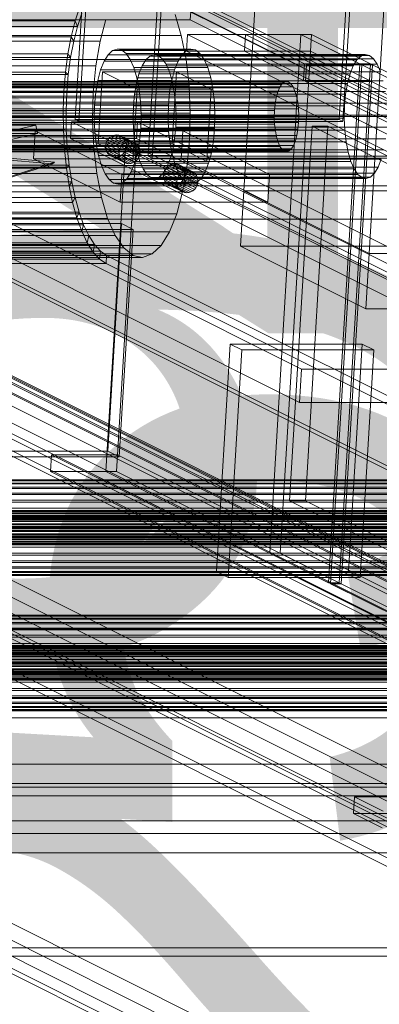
# Model space of a CAD drawing. Header units: millimetres. Extents: x -4395 to 65662, y -65530 to 6847.
# Tile 890 of 1034: x 26680 to 26808, y 226 to 575. Entities that reach past the tile are written whole.
import ezdxf

# ---------------------------------------------------------------- set-up
doc = ezdxf.new("R2010")
doc.units = ezdxf.units.MM
for name, color, linetype, lineweight in [('COTAS_P', 1, 'Continuous', 0), ('lateral_C06', 7, 'Continuous', 0), ('lateral_fines-r33-C07-receiver', 7, 'Continuous', 0)]:
    doc.layers.add(name, color=color, linetype=linetype, lineweight=lineweight)
doc.dimstyles.new('R19_100', dxfattribs={"dimtxt": 250, "dimasz": 150, "dimexe": 150, "dimexo": 80, "dimgap": 100, "dimtad": 1, "dimtih": 1, "dimtoh": 1, "dimdsep": 46, "dimcen": 0.09, "dimadec": 0, "dimazin": 0, "dimtfac": 1, "dimtdec": 4, "dimtofl": 0, "dimtmove": 0, "dimatfit": 3, "dimfxl": 1, "dimtolj": 1, "dimtzin": 0, "dimarcsym": 0})

# ---------------------------------------------------------------- blocks, each defined once
blk = doc.blocks.new('DIM_R33_9')
at = {"layer": 'COTAS_P'}
for p, q in [((26750.07, 1241), (27150.07, 1241)), ((27150.07, 1241), (27105.07, 1091)), ((27150.07, 0), (27150.07, 1241)), ((27150.07, 1241), (27195.07, 1091)), ((27150.07, 0), (27105.07, 150)), ((27150.07, 0), (27195.07, 150)), ((26750.07, 0), (27150.07, 0))]:
    blk.add_line(p, q, dxfattribs=at)
blk.add_text('1241 P', height=250, rotation=90, dxfattribs=at).set_placement((27050.07, 620.5))
blk = doc.blocks.new('DIM_R33_17')
at = {"layer": 'COTAS_P'}
for p, q in [((26550.07, 541), (26950.07, 541)), ((26950.07, 541), (26905.07, 391)), ((26950.07, 0), (26950.07, 541)), ((26950.07, 541), (26995.07, 391)), ((26950.07, 0), (26905.07, 150)), ((26950.07, 0), (26995.07, 150)), ((26550.07, 0), (26950.07, 0))]:
    blk.add_line(p, q, dxfattribs=at)
blk.add_text('541 P', height=250, rotation=90, dxfattribs=at).set_placement((26850.07, 270.5))
blk = doc.blocks.new('DIM_R33_18')
at = {"layer": 'COTAS_P'}
for p, q in [((26550.07, 291), (26950.07, 291)), ((26950.07, 291), (26905.07, 141)), ((26950.07, 0), (26950.07, 291)), ((26950.07, 291), (26995.07, 141)), ((26950.07, 0), (26905.07, 150)), ((26950.07, 0), (26995.07, 150)), ((26550.07, 0), (26950.07, 0))]:
    blk.add_line(p, q, dxfattribs=at)
blk.add_text('291 P', height=250, rotation=90, dxfattribs=at).set_placement((26850.07, 145.5))

msp = doc.modelspace()

# ---------------------------------------------------------------- linework, layer by layer
at = {"layer": 'lateral_C06'}
for p, q in [((26760.004, 514.682), (26766.541, 623.06)), ((26865.97, 387.968), (26407.034, 617.437)), ((26409.847, 617.437), (26868.784, 387.968)), ((26700.01, 539.962), (26704.289, 610.9)), ((26701.379, 539.277), (26705.658, 610.216)), ((26793.785, 539.962), (26798.064, 610.9)), ((26799.433, 610.216), (26795.154, 539.277)), ((26726.017, 526.958), (26730.296, 597.897)), ((26804.489, 492.439), (26811.026, 600.817)), ((26727.386, 526.274), (26731.664, 597.212)), ((26889.111, 343.218), (26389.111, 593.218)), ((26717.323, 593.218), (27217.323, 343.218)), ((26388.933, 590.263), (26888.933, 340.263)), ((27217.145, 340.263), (26717.145, 590.263)), ((26404.954, 582.953), (26863.891, 353.484)), ((26866.704, 353.484), (26407.767, 582.953)), ((26739.73, 582.953), (27198.667, 353.484)), ((27201.48, 353.484), (26742.543, 582.953)), ((26864.979, 352.239), (26412.886, 578.286)), ((26700.042, 574.962), (26701.702, 579.983)), ((26702.408, 577.776), (26700.842, 573.04)), ((26735.527, 577.208), (26737.75, 569.785)), ((26740.92, 575.33), (26741.098, 578.286)), ((26741.098, 578.286), (27193.191, 352.239)), ((26371.83, 574.962), (26700.042, 574.962)), ((26740.92, 575.33), (26412.708, 575.33)), ((26412.708, 575.33), (26864.801, 349.284)), ((26698.623, 569.361), (26700.042, 574.962)), ((26700.042, 574.962), (26700.842, 573.04)), ((26708.881, 567.756), (26710.976, 575.482)), ((27193.013, 349.284), (26740.92, 575.33)), ((26700.842, 573.04), (26372.63, 573.04)), ((26825.465, 354.417), (26393.903, 570.197)), ((26434.227, 570.197), (26865.788, 354.417)), ((26700.842, 573.04), (26699.503, 567.756)), ((26739.576, 564.286), (26739.933, 570.197)), ((27171.494, 354.417), (26739.933, 570.197)), ((26739.933, 570.197), (26780.256, 570.197)), ((26760.207, 564.286), (26760.563, 570.197)), ((26781.493, 559.732), (26760.563, 570.197)), ((26760.563, 570.197), (26784.007, 570.197)), ((26769.144, 385.955), (26780.256, 570.197)), ((26772.895, 385.955), (26784.007, 570.197)), ((26779.899, 564.286), (26780.256, 570.197)), ((26801.186, 559.732), (26780.256, 570.197)), ((26780.256, 570.197), (26784.007, 570.197)), ((26780.256, 570.197), (27211.817, 354.417)), ((26783.65, 564.286), (26784.007, 570.197)), ((26784.007, 570.197), (26804.937, 559.732)), ((26361.914, 567.756), (26708.881, 567.756)), ((26370.411, 569.361), (26698.623, 569.361)), ((26699.503, 567.756), (26371.291, 567.756)), ((26390.783, 569.785), (26737.75, 569.785)), ((26697.47, 563.274), (26698.623, 569.361)), ((26699.503, 567.756), (26698.416, 562.013)), ((26698.623, 569.361), (26699.503, 567.756)), ((26707.35, 559.001), (26708.881, 567.756)), ((26737.75, 569.785), (26739.428, 561.256)), ((26369.258, 563.274), (26697.47, 563.274)), ((26393.547, 564.286), (26825.108, 348.505)), ((26865.432, 348.505), (26433.87, 564.286)), ((26696.604, 556.806), (26697.47, 563.274)), ((26697.47, 563.274), (26698.416, 562.013)), ((26711.734, 562.942), (26710.313, 560.624)), ((26713.286, 564.418), (26711.734, 562.942)), ((26711.734, 562.942), (26737.991, 562.942)), ((26714.908, 564.993), (26713.286, 564.418)), ((26713.286, 564.418), (26739.543, 564.418)), ((26716.537, 564.646), (26714.908, 564.993)), ((26714.908, 564.993), (26741.165, 564.993)), ((26718.112, 563.391), (26716.537, 564.646)), ((26716.537, 564.646), (26742.794, 564.646)), ((26719.572, 561.275), (26718.112, 563.391)), ((26718.112, 563.391), (26744.369, 563.391)), ((26726.567, 562.466), (26728.053, 562.993)), ((26728.053, 562.993), (26729.547, 562.676)), ((26803.073, 562.993), (26728.053, 562.993)), ((26736.569, 560.624), (26737.991, 562.942)), ((26737.991, 562.942), (26739.543, 564.418)), ((26739.543, 564.418), (26741.165, 564.993)), ((26779.899, 564.286), (26739.576, 564.286)), ((26739.576, 564.286), (27171.138, 348.505)), ((26741.165, 564.993), (26742.794, 564.646)), ((26742.794, 564.646), (26744.369, 563.391)), ((26744.369, 563.391), (26745.829, 561.275)), ((26783.65, 564.286), (26760.207, 564.286)), ((26760.207, 564.286), (26781.137, 553.821)), ((27211.461, 348.505), (26779.899, 564.286)), ((26804.58, 553.821), (26783.65, 564.286)), ((26803.073, 562.993), (26801.587, 562.466)), ((26804.567, 562.676), (26803.073, 562.993)), ((26698.416, 562.013), (26370.204, 562.013)), ((26392.461, 561.256), (26739.428, 561.256)), ((26821.714, 354.417), (26411.767, 559.39)), ((26435.21, 559.39), (26845.158, 354.417)), ((26698.416, 562.013), (26697.598, 555.912)), ((26710.313, 560.624), (26709.075, 557.551)), ((26710.313, 560.624), (26736.569, 560.624)), ((26720.86, 558.38), (26719.572, 561.275)), ((26719.572, 561.275), (26745.829, 561.275)), ((26723.841, 558.989), (26725.144, 561.114)), ((26725.144, 561.114), (26726.567, 562.466)), ((26800.164, 561.114), (26725.144, 561.114)), ((26801.587, 562.466), (26726.567, 562.466)), ((26729.547, 562.676), (26730.991, 561.525)), ((26804.567, 562.676), (26729.547, 562.676)), ((26730.991, 561.525), (26732.329, 559.585)), ((26806.011, 561.525), (26730.991, 561.525)), ((26732.329, 559.585), (26733.509, 556.931)), ((26807.348, 559.585), (26732.329, 559.585)), ((26735.332, 557.551), (26736.569, 560.624)), ((26739.428, 561.256), (26740.495, 551.948)), ((26745.829, 561.275), (26747.117, 558.38)), ((26781.493, 559.732), (26781.137, 553.821)), ((26804.937, 559.732), (26781.493, 559.732)), ((26781.821, 553.479), (26782.177, 559.39)), ((27192.125, 354.417), (26782.177, 559.39)), ((26782.177, 559.39), (26805.621, 559.39)), ((26801.186, 559.732), (26790.073, 375.49)), ((26790.758, 375.148), (26801.87, 559.39)), ((26793.824, 375.49), (26804.937, 559.732)), ((26794.509, 375.148), (26805.621, 559.39)), ((26800.164, 561.114), (26798.861, 558.989)), ((26801.587, 562.466), (26800.164, 561.114)), ((26804.937, 559.732), (26801.186, 559.732)), ((27211.817, 354.417), (26801.87, 559.39)), ((26801.87, 559.39), (26805.621, 559.39)), ((26806.011, 561.525), (26804.567, 562.676)), ((26804.58, 553.821), (26804.937, 559.732)), ((26805.265, 553.479), (26805.621, 559.39)), ((26805.621, 559.39), (27215.568, 354.417)), ((26807.348, 559.585), (26806.011, 561.525)), ((26808.529, 556.931), (26807.348, 559.585)), ((26360.383, 559.001), (26707.35, 559.001)), ((26368.391, 556.806), (26696.604, 556.806)), ((26697.598, 555.912), (26369.386, 555.912)), ((26696.037, 550.068), (26696.604, 556.806)), ((26696.604, 556.806), (26697.598, 555.912)), ((26697.598, 555.912), (26697.064, 549.555)), ((26706.441, 549.555), (26707.35, 559.001)), ((26709.075, 557.551), (26708.07, 553.843)), ((26708.179, 531.271), (26709.724, 556.888)), ((26709.075, 557.551), (26735.332, 557.551)), ((26722.043, 550.729), (26709.724, 556.888)), ((26709.724, 556.888), (26735.981, 556.888)), ((26721.927, 554.817), (26720.86, 558.38)), ((26720.86, 558.38), (26747.117, 558.38)), ((26721.785, 552.772), (26722.707, 556.172)), ((26722.707, 556.172), (26723.841, 558.989)), ((26797.726, 556.172), (26722.707, 556.172)), ((26798.861, 558.989), (26723.841, 558.989)), ((26733.509, 556.931), (26734.487, 553.665)), ((26808.529, 556.931), (26733.509, 556.931)), ((26734.327, 553.843), (26735.332, 557.551)), ((26734.436, 531.271), (26735.981, 556.888)), ((26735.981, 556.888), (26748.3, 550.729)), ((26747.117, 558.38), (26748.184, 554.817)), ((26797.726, 556.172), (26796.805, 552.772)), ((26798.861, 558.989), (26797.726, 556.172)), ((26323.249, 552.428), (26773.368, 552.428)), ((26324.057, 553.197), (26774.177, 553.197)), ((26324.902, 553.496), (26775.021, 553.496)), ((26325.751, 553.316), (26775.87, 553.316)), ((26326.571, 552.662), (26776.69, 552.662)), ((26411.41, 553.479), (26821.357, 348.505)), ((26844.801, 348.505), (26434.854, 553.479)), ((26708.07, 553.843), (26707.335, 549.641)), ((26708.07, 553.843), (26734.327, 553.843)), ((26721.111, 548.92), (26721.785, 552.772)), ((26796.805, 552.772), (26721.785, 552.772)), ((26722.732, 550.723), (26721.927, 554.817)), ((26721.927, 554.817), (26748.184, 554.817)), ((26733.592, 549.641), (26734.327, 553.843)), ((26734.487, 553.665), (26735.226, 549.913)), ((26809.507, 553.665), (26734.487, 553.665)), ((26748.184, 554.817), (26748.989, 550.723)), ((26772.628, 551.221), (26773.368, 552.428)), ((26773.368, 552.428), (26774.177, 553.197)), ((26774.177, 553.197), (26775.021, 553.496)), ((26775.021, 553.496), (26775.87, 553.316)), ((26775.87, 553.316), (26776.69, 552.662)), ((26776.69, 552.662), (26777.45, 551.56)), ((26781.137, 553.821), (26804.58, 553.821)), ((26805.265, 553.479), (26781.821, 553.479)), ((26781.821, 553.479), (27191.768, 348.505)), ((26796.805, 552.772), (26796.131, 548.92)), ((27215.212, 348.505), (26805.265, 553.479)), ((26321.864, 549.62), (26771.983, 549.62)), ((26322.508, 551.221), (26772.628, 551.221)), ((26327.331, 551.56), (26777.45, 551.56)), ((26328.002, 550.052), (26778.121, 550.052)), ((26706.441, 549.555), (26359.474, 549.555)), ((26367.825, 550.068), (26696.037, 550.068)), ((26697.064, 549.555), (26368.852, 549.555)), ((26393.528, 551.948), (26740.495, 551.948)), ((26695.781, 543.175), (26696.037, 550.068)), ((26696.037, 550.068), (26697.064, 549.555)), ((26697.064, 549.555), (26696.822, 543.052)), ((26706.19, 539.78), (26706.441, 549.555)), ((26707.335, 549.641), (26706.899, 545.106)), ((26707.335, 549.641), (26733.592, 549.641)), ((26722.043, 550.729), (26720.498, 525.112)), ((26720.712, 544.764), (26721.111, 548.92)), ((26796.131, 548.92), (26721.111, 548.92)), ((26748.3, 550.729), (26722.043, 550.729)), ((26723.245, 546.255), (26722.732, 550.723)), ((26722.732, 550.723), (26748.989, 550.723)), ((26733.156, 545.106), (26733.592, 549.641)), ((26735.226, 549.913), (26735.695, 545.817)), ((26810.245, 549.913), (26735.226, 549.913)), ((26740.495, 551.948), (26740.912, 542.22)), ((26746.755, 525.112), (26748.3, 550.729)), ((26748.989, 550.723), (26749.501, 546.255)), ((26771.46, 547.689), (26771.983, 549.62)), ((26771.983, 549.62), (26772.628, 551.221)), ((26777.45, 551.56), (26778.121, 550.052)), ((26778.121, 550.052), (26778.677, 548.196)), ((26796.131, 548.92), (26795.731, 544.764)), ((26320.957, 545.5), (26771.077, 545.5)), ((26321.34, 547.689), (26771.46, 547.689)), ((26328.558, 548.196), (26778.677, 548.196)), ((26328.977, 546.064), (26779.096, 546.064)), ((26723.444, 541.586), (26723.245, 546.255)), ((26723.245, 546.255), (26749.501, 546.255)), ((26735.695, 545.817), (26735.878, 541.537)), ((26810.715, 545.817), (26735.695, 545.817)), ((26749.501, 546.255), (26749.701, 541.586)), ((26770.85, 543.139), (26771.077, 545.5)), ((26771.077, 545.5), (26771.46, 547.689)), ((26778.677, 548.196), (26779.096, 546.064)), ((26779.096, 546.064), (26779.363, 543.737)), ((26770.85, 543.139), (26320.73, 543.139)), ((26329.244, 543.737), (26779.363, 543.737)), ((26367.569, 543.175), (26695.781, 543.175)), ((26696.822, 543.052), (26368.61, 543.052)), ((26393.945, 542.22), (26740.912, 542.22)), ((26695.84, 536.244), (26695.781, 543.175)), ((26695.781, 543.175), (26696.822, 543.052)), ((26696.822, 543.052), (26696.878, 536.513)), ((26706.899, 545.106), (26706.778, 540.414)), ((26733.156, 545.106), (26706.899, 545.106)), ((26720.601, 540.463), (26720.712, 544.764)), ((26720.712, 544.764), (26795.731, 544.764)), ((26733.035, 540.414), (26733.156, 545.106)), ((26740.912, 542.22), (26740.661, 532.445)), ((26770.787, 540.695), (26770.85, 543.139)), ((26779.363, 543.737), (26779.467, 541.305)), ((26795.731, 544.764), (26795.621, 540.463)), ((26320.668, 540.695), (26770.787, 540.695)), ((26876.262, 265.23), (26328.355, 539.183)), ((26329.285, 538.861), (26779.405, 538.861)), ((26329.348, 541.305), (26779.467, 541.305)), ((26351.799, 539.183), (26899.706, 265.23)), ((26359.223, 539.78), (26706.19, 539.78)), ((26698.409, 533.272), (26698.766, 539.183)), ((27246.673, 265.23), (26698.766, 539.183)), ((26698.766, 539.183), (26722.209, 539.183)), ((26701.379, 539.277), (26700.01, 539.962)), ((26700.01, 539.962), (26793.785, 539.962)), ((26795.154, 539.277), (26701.379, 539.277)), ((26706.607, 530.052), (26706.19, 539.78)), ((26706.778, 540.414), (26706.978, 535.745)), ((26706.778, 540.414), (26733.035, 540.414)), ((26720.784, 536.183), (26720.601, 540.463)), ((26795.621, 540.463), (26720.601, 540.463)), ((26721.853, 533.272), (26722.209, 539.183)), ((26722.209, 539.183), (27270.116, 265.23)), ((26723.324, 536.894), (26723.444, 541.586)), ((26723.444, 541.586), (26749.701, 541.586)), ((26733.235, 535.745), (26733.035, 540.414)), ((26735.878, 541.537), (26735.768, 537.236)), ((26810.898, 541.537), (26735.878, 541.537)), ((26749.701, 541.586), (26749.581, 536.894)), ((26770.891, 538.263), (26770.787, 540.695)), ((26779.405, 538.861), (26779.178, 536.5)), ((26779.467, 541.305), (26779.405, 538.861)), ((26793.785, 539.962), (26795.154, 539.277)), ((26795.621, 540.463), (26795.804, 536.183)), ((26320.772, 538.263), (26770.891, 538.263)), ((26321.039, 535.936), (26771.158, 535.936)), ((26329.058, 536.5), (26779.178, 536.5)), ((26367.628, 536.244), (26695.84, 536.244)), ((26696.878, 536.513), (26368.666, 536.513)), ((26685.217, 526.038), (26685.812, 535.891)), ((26716.609, 520.492), (26685.812, 535.891)), ((26685.812, 535.891), (26738.326, 535.891)), ((26695.84, 536.244), (26696.878, 536.513)), ((26696.213, 529.395), (26695.84, 536.244)), ((26696.878, 536.513), (26697.229, 530.052)), ((26706.978, 535.745), (26707.49, 531.277)), ((26706.978, 535.745), (26733.235, 535.745)), ((26721.254, 532.087), (26720.784, 536.183)), ((26795.804, 536.183), (26720.784, 536.183)), ((26722.888, 532.359), (26723.324, 536.894)), ((26723.324, 536.894), (26749.581, 536.894)), ((26733.747, 531.277), (26733.235, 535.745)), ((26735.768, 537.236), (26735.368, 533.08)), ((26810.788, 537.236), (26735.768, 537.236)), ((26737.731, 526.038), (26738.326, 535.891)), ((26738.326, 535.891), (26769.123, 520.492)), ((26749.581, 536.894), (26749.145, 532.359)), ((26771.158, 535.936), (26770.891, 538.263)), ((26771.577, 533.804), (26771.158, 535.936)), ((26776.192, 404.605), (26784.215, 537.615)), ((26779.178, 536.5), (26778.795, 534.311)), ((26781.819, 404.605), (26789.841, 537.615)), ((26821.856, 518.794), (26784.215, 537.615)), ((26784.215, 537.615), (26789.841, 537.615)), ((26789.841, 537.615), (26827.482, 518.794)), ((26795.804, 536.183), (26796.274, 532.087)), ((26321.458, 533.804), (26771.577, 533.804)), ((26322.014, 531.948), (26772.133, 531.948)), ((26327.998, 533.272), (26875.905, 259.318)), ((26328.152, 532.38), (26778.271, 532.38)), ((26328.675, 534.311), (26778.795, 534.311)), ((26899.349, 259.318), (26351.442, 533.272)), ((26393.694, 532.445), (26740.661, 532.445)), ((26721.853, 533.272), (26698.409, 533.272)), ((26698.409, 533.272), (27246.316, 259.318)), ((26711.194, 532.089), (26710.936, 531.35)), ((26711.582, 532.771), (26711.194, 532.089)), ((26715.985, 529.694), (26711.194, 532.089)), ((26712.084, 533.368), (26711.582, 532.771)), ((26716.372, 530.375), (26711.582, 532.771)), ((26712.682, 533.858), (26712.084, 533.368)), ((26716.875, 530.973), (26712.084, 533.368)), ((26713.353, 534.222), (26712.682, 533.858)), ((26717.473, 531.463), (26712.682, 533.858)), ((26714.07, 534.447), (26713.353, 534.222)), ((26718.143, 531.827), (26713.353, 534.222)), ((26714.806, 534.522), (26714.07, 534.447)), ((26718.86, 532.051), (26714.07, 534.447)), ((26715.533, 534.447), (26714.806, 534.522)), ((26719.597, 532.127), (26714.806, 534.522)), ((26716.223, 534.222), (26715.533, 534.447)), ((26720.324, 532.051), (26715.533, 534.447)), ((26716.85, 533.858), (26716.223, 534.222)), ((26721.014, 531.827), (26716.223, 534.222)), ((26717.389, 533.368), (26716.85, 533.858)), ((26721.641, 531.463), (26716.85, 533.858)), ((26716.875, 530.973), (26717.473, 531.463)), ((26717.819, 532.771), (26717.389, 533.368)), ((26722.18, 530.973), (26717.389, 533.368)), ((26717.473, 531.463), (26718.143, 531.827)), ((26718.125, 532.089), (26717.819, 532.771)), ((26722.61, 530.375), (26717.819, 532.771)), ((26718.294, 531.35), (26718.125, 532.089)), ((26722.916, 529.694), (26718.125, 532.089)), ((26718.143, 531.827), (26718.86, 532.051)), ((26718.86, 532.051), (26719.597, 532.127)), ((26719.597, 532.127), (26720.324, 532.051)), ((26720.324, 532.051), (26721.014, 531.827)), ((26721.014, 531.827), (26721.641, 531.463)), ((26721.992, 528.335), (26721.254, 532.087)), ((26796.274, 532.087), (26721.254, 532.087)), ((26721.641, 531.463), (26722.18, 530.973)), ((27269.76, 259.318), (26721.853, 533.272)), ((26722.153, 528.157), (26722.888, 532.359)), ((26722.888, 532.359), (26749.145, 532.359)), ((26735.368, 533.08), (26734.695, 529.228)), ((26810.388, 533.08), (26735.368, 533.08)), ((26740.661, 532.445), (26739.752, 522.999)), ((26749.145, 532.359), (26748.41, 528.157)), ((26772.133, 531.948), (26771.577, 533.804)), ((26772.804, 530.44), (26772.133, 531.948)), ((26778.271, 532.38), (26777.627, 530.779)), ((26778.795, 534.311), (26778.271, 532.38)), ((26796.274, 532.087), (26797.012, 528.335)), ((26322.685, 530.44), (26772.804, 530.44)), ((26323.445, 529.338), (26773.564, 529.338)), ((26324.265, 528.684), (26774.384, 528.684)), ((26325.114, 528.504), (26775.233, 528.504)), ((26325.958, 528.803), (26776.078, 528.803)), ((26326.767, 529.572), (26776.886, 529.572)), ((26327.507, 530.779), (26777.627, 530.779)), ((26359.64, 530.052), (26706.607, 530.052)), ((26368.001, 529.395), (26696.213, 529.395)), ((26697.229, 530.052), (26369.017, 530.052)), ((26696.213, 529.395), (26697.229, 530.052)), ((26696.892, 522.744), (26696.213, 529.395)), ((26697.229, 530.052), (26697.871, 523.777)), ((26707.674, 520.744), (26706.607, 530.052)), ((26707.49, 531.277), (26708.296, 527.183)), ((26707.49, 531.277), (26733.747, 531.277)), ((26734.436, 531.271), (26708.179, 531.271)), ((26708.179, 531.271), (26720.498, 525.112)), ((26710.936, 531.35), (26710.817, 530.581)), ((26710.817, 530.581), (26710.843, 529.812)), ((26715.608, 528.186), (26710.817, 530.581)), ((26710.843, 529.812), (26711.012, 529.073)), ((26715.634, 527.417), (26710.843, 529.812)), ((26715.727, 528.955), (26710.936, 531.35)), ((26710.971, 415.041), (26717.923, 530.316)), ((26711.012, 529.073), (26711.318, 528.392)), ((26715.803, 526.678), (26711.012, 529.073)), ((26711.318, 528.392), (26711.748, 527.795)), ((26716.108, 525.996), (26711.318, 528.392)), ((26714.722, 415.041), (26721.674, 530.316)), ((26715.608, 528.186), (26715.727, 528.955)), ((26715.634, 527.417), (26715.608, 528.186)), ((26715.727, 528.955), (26715.985, 529.694)), ((26715.985, 529.694), (26716.372, 530.375)), ((26716.372, 530.375), (26716.875, 530.973)), ((26717.053, 527.795), (26717.555, 528.392)), ((26717.555, 528.392), (26717.943, 529.073)), ((26722.346, 525.996), (26717.555, 528.392)), ((27265.83, 256.362), (26717.923, 530.316)), ((26717.923, 530.316), (26721.674, 530.316)), ((26717.943, 529.073), (26718.201, 529.812)), ((26722.734, 526.678), (26717.943, 529.073)), ((26718.201, 529.812), (26718.319, 530.581)), ((26722.992, 527.417), (26718.201, 529.812)), ((26718.319, 530.581), (26718.294, 531.35)), ((26723.084, 528.955), (26718.294, 531.35)), ((26718.319, 530.581), (26723.11, 528.186)), ((26721.147, 524.449), (26722.153, 528.157)), ((26721.674, 530.316), (27269.581, 256.362)), ((26722.97, 525.069), (26721.992, 528.335)), ((26797.012, 528.335), (26721.992, 528.335)), ((26722.153, 528.157), (26748.41, 528.157)), ((26722.18, 530.973), (26722.61, 530.375)), ((26722.61, 530.375), (26722.916, 529.694)), ((26722.916, 529.694), (26723.084, 528.955)), ((26723.11, 528.186), (26722.992, 527.417)), ((26723.084, 528.955), (26723.11, 528.186)), ((26734.553, 527.183), (26733.747, 531.277)), ((26734.695, 529.228), (26733.773, 525.828)), ((26746.755, 525.112), (26734.436, 531.271)), ((26809.715, 529.228), (26734.695, 529.228)), ((26748.41, 528.157), (26747.404, 524.449)), ((26773.564, 529.338), (26772.804, 530.44)), ((26774.384, 528.684), (26773.564, 529.338)), ((26775.233, 528.504), (26774.384, 528.684)), ((26776.078, 528.803), (26775.233, 528.504)), ((26776.886, 529.572), (26776.078, 528.803)), ((26777.627, 530.779), (26776.886, 529.572)), ((26797.012, 528.335), (26797.99, 525.069)), ((26737.731, 526.038), (26685.217, 526.038)), ((26685.217, 526.038), (26716.015, 510.64)), ((26708.296, 527.183), (26709.363, 523.62)), ((26708.296, 527.183), (26734.553, 527.183)), ((26711.748, 527.795), (26712.287, 527.304)), ((26716.539, 525.399), (26711.748, 527.795)), ((26712.287, 527.304), (26712.913, 526.94)), ((26717.078, 524.909), (26712.287, 527.304)), ((26712.913, 526.94), (26713.603, 526.716)), ((26717.704, 524.545), (26712.913, 526.94)), ((26713.603, 526.716), (26714.331, 526.64)), ((26718.394, 524.321), (26713.603, 526.716)), ((26714.331, 526.64), (26715.067, 526.716)), ((26719.121, 524.245), (26714.331, 526.64)), ((26715.067, 526.716), (26715.784, 526.94)), ((26719.858, 524.321), (26715.067, 526.716)), ((26715.803, 526.678), (26715.634, 527.417)), ((26715.784, 526.94), (26716.455, 527.304)), ((26720.575, 524.545), (26715.784, 526.94)), ((26716.108, 525.996), (26715.803, 526.678)), ((26716.539, 525.399), (26716.108, 525.996)), ((26716.455, 527.304), (26717.053, 527.795)), ((26721.245, 524.909), (26716.455, 527.304)), ((26717.078, 524.909), (26716.539, 525.399)), ((26721.843, 525.399), (26717.053, 527.795)), ((26717.704, 524.545), (26717.078, 524.909)), ((26718.394, 524.321), (26717.704, 524.545)), ((26720.575, 524.545), (26719.858, 524.321)), ((26719.91, 521.376), (26721.147, 524.449)), ((26720.498, 525.112), (26746.755, 525.112)), ((26721.245, 524.909), (26720.575, 524.545)), ((26721.147, 524.449), (26747.404, 524.449)), ((26721.843, 525.399), (26721.245, 524.909)), ((26722.346, 525.996), (26721.843, 525.399)), ((26722.734, 526.678), (26722.346, 525.996)), ((26722.992, 527.417), (26722.734, 526.678)), ((26724.151, 522.415), (26722.97, 525.069)), ((26797.99, 525.069), (26722.97, 525.069)), ((26727.386, 526.274), (26726.017, 526.958)), ((26726.017, 526.958), (26819.792, 526.958)), ((26821.161, 526.274), (26727.386, 526.274)), ((26733.773, 525.828), (26732.639, 523.011)), ((26808.793, 525.828), (26733.773, 525.828)), ((26735.62, 523.62), (26734.553, 527.183)), ((26768.529, 510.64), (26737.731, 526.038)), ((26747.404, 524.449), (26746.167, 521.376)), ((26797.99, 525.069), (26799.171, 522.415)), ((26807.659, 523.011), (26808.793, 525.828)), ((26368.68, 522.744), (26696.892, 522.744)), ((26697.871, 523.777), (26369.658, 523.777)), ((26392.785, 522.999), (26739.752, 522.999)), ((26696.892, 522.744), (26697.871, 523.777)), ((26697.868, 516.406), (26696.892, 522.744)), ((26697.871, 523.777), (26698.791, 517.798)), ((26709.363, 523.62), (26710.651, 520.725)), ((26709.363, 523.62), (26735.62, 523.62)), ((26719.121, 524.245), (26718.394, 524.321)), ((26718.488, 519.058), (26719.91, 521.376)), ((26719.858, 524.321), (26719.121, 524.245)), ((26719.91, 521.376), (26746.167, 521.376)), ((26725.489, 520.475), (26724.151, 522.415)), ((26799.171, 522.415), (26724.151, 522.415)), ((26732.639, 523.011), (26731.335, 520.886)), ((26731.467, 521.084), (26731.349, 520.315)), ((26731.725, 521.824), (26731.467, 521.084)), ((26736.258, 518.689), (26731.467, 521.084)), ((26732.113, 522.505), (26731.725, 521.824)), ((26736.516, 519.428), (26731.725, 521.824)), ((26732.616, 523.102), (26732.113, 522.505)), ((26736.904, 520.11), (26732.113, 522.505)), ((26733.214, 523.592), (26732.616, 523.102)), ((26737.406, 520.707), (26732.616, 523.102)), ((26807.659, 523.011), (26732.639, 523.011)), ((26733.884, 523.956), (26733.214, 523.592)), ((26738.004, 521.197), (26733.214, 523.592)), ((26734.601, 524.181), (26733.884, 523.956)), ((26738.675, 521.561), (26733.884, 523.956)), ((26735.338, 524.256), (26734.601, 524.181)), ((26739.392, 521.785), (26734.601, 524.181)), ((26736.065, 524.181), (26735.338, 524.256)), ((26740.128, 521.861), (26735.338, 524.256)), ((26736.908, 520.725), (26735.62, 523.62)), ((26736.755, 523.956), (26736.065, 524.181)), ((26740.856, 521.785), (26736.065, 524.181)), ((26737.382, 523.592), (26736.755, 523.956)), ((26741.546, 521.561), (26736.755, 523.956)), ((26737.92, 523.102), (26737.382, 523.592)), ((26742.172, 521.197), (26737.382, 523.592)), ((26737.406, 520.707), (26738.004, 521.197)), ((26738.351, 522.505), (26737.92, 523.102)), ((26742.711, 520.707), (26737.92, 523.102)), ((26738.004, 521.197), (26738.675, 521.561)), ((26739.752, 522.999), (26738.221, 514.244)), ((26738.656, 521.824), (26738.351, 522.505)), ((26743.142, 520.11), (26738.351, 522.505)), ((26738.825, 521.084), (26738.656, 521.824)), ((26743.447, 519.428), (26738.656, 521.824)), ((26738.675, 521.561), (26739.392, 521.785)), ((26738.851, 520.315), (26738.825, 521.084)), ((26743.616, 518.689), (26738.825, 521.084)), ((26739.392, 521.785), (26740.128, 521.861)), ((26740.128, 521.861), (26740.856, 521.785)), ((26740.856, 521.785), (26741.546, 521.561)), ((26741.546, 521.561), (26742.172, 521.197)), ((26742.172, 521.197), (26742.711, 520.707)), ((26746.167, 521.376), (26744.745, 519.058)), ((26799.171, 522.415), (26800.509, 520.475)), ((26806.355, 520.886), (26807.659, 523.011)), ((26360.707, 520.744), (26707.674, 520.744)), ((26698.791, 517.798), (26370.579, 517.798)), ((26697.868, 516.406), (26698.791, 517.798)), ((26698.791, 517.798), (26699.974, 512.215)), ((26709.352, 512.215), (26707.674, 520.744)), ((26710.651, 520.725), (26712.11, 518.609)), ((26710.651, 520.725), (26736.908, 520.725)), ((26712.11, 518.609), (26713.685, 517.354)), ((26712.11, 518.609), (26738.367, 518.609)), ((26715.315, 517.007), (26716.936, 517.582)), ((26716.609, 520.492), (26716.015, 510.64)), ((26769.123, 520.492), (26716.609, 520.492)), ((26716.936, 517.582), (26718.488, 519.058)), ((26716.936, 517.582), (26743.193, 517.582)), ((26718.488, 519.058), (26744.745, 519.058)), ((26726.932, 519.324), (26725.489, 520.475)), ((26800.509, 520.475), (26725.489, 520.475)), ((26728.426, 519.007), (26726.932, 519.324)), ((26801.952, 519.324), (26726.932, 519.324)), ((26729.913, 519.534), (26728.426, 519.007)), ((26803.446, 519.007), (26728.426, 519.007)), ((26731.335, 520.886), (26729.913, 519.534)), ((26804.933, 519.534), (26729.913, 519.534)), ((26806.355, 520.886), (26731.335, 520.886)), ((26731.349, 520.315), (26731.375, 519.547)), ((26736.14, 517.92), (26731.349, 520.315)), ((26731.375, 519.547), (26731.544, 518.807)), ((26736.165, 517.151), (26731.375, 519.547)), ((26731.544, 518.807), (26731.849, 518.126)), ((26736.334, 516.412), (26731.544, 518.807)), ((26731.849, 518.126), (26732.28, 517.529)), ((26736.64, 515.731), (26731.849, 518.126)), ((26732.28, 517.529), (26732.818, 517.039)), ((26737.07, 515.133), (26732.28, 517.529)), ((26736.14, 517.92), (26736.258, 518.689)), ((26736.165, 517.151), (26736.14, 517.92)), ((26736.258, 518.689), (26736.516, 519.428)), ((26736.516, 519.428), (26736.904, 520.11)), ((26736.904, 520.11), (26737.406, 520.707)), ((26738.367, 518.609), (26736.908, 520.725)), ((26736.986, 517.039), (26737.584, 517.529)), ((26737.584, 517.529), (26738.087, 518.126)), ((26742.375, 515.133), (26737.584, 517.529)), ((26738.087, 518.126), (26738.474, 518.807)), ((26742.877, 515.731), (26738.087, 518.126)), ((26739.942, 517.354), (26738.367, 518.609)), ((26738.474, 518.807), (26738.733, 519.547)), ((26743.265, 516.412), (26738.474, 518.807)), ((26738.733, 519.547), (26738.851, 520.315)), ((26743.523, 517.151), (26738.733, 519.547)), ((26738.851, 520.315), (26743.642, 517.92)), ((26743.193, 517.582), (26741.572, 517.007)), ((26742.711, 520.707), (26743.142, 520.11)), ((26743.142, 520.11), (26743.447, 519.428)), ((26744.745, 519.058), (26743.193, 517.582)), ((26743.447, 519.428), (26743.616, 518.689)), ((26743.642, 517.92), (26743.523, 517.151)), ((26743.616, 518.689), (26743.642, 517.92)), ((26768.529, 510.64), (26769.123, 520.492)), ((26800.509, 520.475), (26801.952, 519.324)), ((26801.952, 519.324), (26803.446, 519.007)), ((26803.446, 519.007), (26804.933, 519.534)), ((26804.933, 519.534), (26806.355, 520.886)), ((26369.656, 516.406), (26697.868, 516.406)), ((26391.254, 514.244), (26738.221, 514.244)), ((26959.856, 516.364), (26650.399, 516.364)), ((26650.399, 516.364), (26780.432, 451.347)), ((26699.122, 510.488), (26697.868, 516.406)), ((26713.685, 517.354), (26715.315, 517.007)), ((26713.685, 517.354), (26739.942, 517.354)), ((26715.315, 517.007), (26741.572, 517.007)), ((26732.818, 517.039), (26733.445, 516.674)), ((26737.609, 514.643), (26732.818, 517.039)), ((26733.445, 516.674), (26734.135, 516.45)), ((26738.236, 514.279), (26733.445, 516.674)), ((26734.135, 516.45), (26734.862, 516.374)), ((26738.926, 514.055), (26734.135, 516.45)), ((26734.862, 516.374), (26735.599, 516.45)), ((26739.653, 513.979), (26734.862, 516.374)), ((26735.599, 516.45), (26736.316, 516.674)), ((26740.389, 514.055), (26735.599, 516.45)), ((26738.221, 514.244), (26736.126, 506.518)), ((26736.334, 516.412), (26736.165, 517.151)), ((26736.316, 516.674), (26736.986, 517.039)), ((26741.107, 514.279), (26736.316, 516.674)), ((26736.64, 515.731), (26736.334, 516.412)), ((26737.07, 515.133), (26736.64, 515.731)), ((26741.777, 514.643), (26736.986, 517.039)), ((26737.609, 514.643), (26737.07, 515.133)), ((26738.236, 514.279), (26737.609, 514.643)), ((26738.926, 514.055), (26738.236, 514.279)), ((26739.653, 513.979), (26738.926, 514.055)), ((26740.389, 514.055), (26739.653, 513.979)), ((26741.572, 517.007), (26739.942, 517.354)), ((26741.107, 514.279), (26740.389, 514.055)), ((26741.777, 514.643), (26741.107, 514.279)), ((26742.375, 515.133), (26741.777, 514.643)), ((26742.877, 515.731), (26742.375, 515.133)), ((26743.265, 516.412), (26742.877, 515.731)), ((26743.523, 517.151), (26743.265, 516.412)), ((26758.816, 494.977), (26760.004, 514.682)), ((26872.534, 514.682), (26760.004, 514.682)), ((26760.004, 514.682), (26804.489, 492.439)), ((26362.385, 512.215), (26709.352, 512.215)), ((26370.91, 510.488), (26699.122, 510.488)), ((26699.974, 512.215), (26371.762, 512.215)), ((26699.122, 510.488), (26699.974, 512.215)), ((26700.634, 505.093), (26699.122, 510.488)), ((26699.974, 512.215), (26701.401, 507.125)), ((26711.575, 504.792), (26709.352, 512.215)), ((26716.015, 510.64), (26768.529, 510.64)), ((26701.401, 507.125), (26373.189, 507.125)), ((26700.634, 505.093), (26701.401, 507.125)), ((26701.401, 507.125), (26703.046, 502.615)), ((26364.608, 504.792), (26711.575, 504.792)), ((26372.422, 505.093), (26700.634, 505.093)), ((26389.159, 506.518), (26736.126, 506.518)), ((26779.719, 439.524), (26649.686, 504.541)), ((26649.686, 504.541), (26959.143, 504.541)), ((26702.378, 500.312), (26700.634, 505.093)), ((26714.258, 498.761), (26711.575, 504.792)), ((26736.126, 506.518), (26733.548, 500.117)), ((26374.166, 500.312), (26702.378, 500.312)), ((26703.046, 502.615), (26374.833, 502.615)), ((26386.581, 500.117), (26733.548, 500.117)), ((26821.714, 354.417), (26527.03, 501.759)), ((26530.781, 501.759), (26825.465, 354.417)), ((26716.475, 503.018), (26669.588, 503.018)), ((26673.694, 500.965), (26720.582, 500.965)), ((26702.378, 500.312), (26703.046, 502.615)), ((26704.323, 496.227), (26702.378, 500.312)), ((26703.046, 502.615), (26704.881, 498.761)), ((26711.603, 422.227), (26716.475, 503.018)), ((26720.582, 500.965), (26715.709, 420.174)), ((26720.582, 500.965), (26716.475, 503.018)), ((26733.548, 500.117), (26730.586, 495.287)), ((26367.291, 498.761), (26714.258, 498.761)), ((26704.881, 498.761), (26376.669, 498.761)), ((26704.323, 496.227), (26704.881, 498.761)), ((26704.881, 498.761), (26706.875, 495.63)), ((26717.299, 494.353), (26714.258, 498.761)), ((26370.332, 494.353), (26717.299, 494.353)), ((26376.111, 496.227), (26704.323, 496.227)), ((26706.875, 495.63), (26378.663, 495.63)), ((26708.994, 493.275), (26380.782, 493.275)), ((26383.619, 495.287), (26730.586, 495.287)), ((26706.437, 492.908), (26704.323, 496.227)), ((26706.437, 492.908), (26706.875, 495.63)), ((26706.875, 495.63), (26708.994, 493.275)), ((26708.684, 490.412), (26708.994, 493.275)), ((26708.994, 493.275), (26711.202, 491.737)), ((26720.58, 491.737), (26717.299, 494.353)), ((26730.586, 495.287), (26727.354, 492.213)), ((26803.301, 472.734), (26758.816, 494.977)), ((26758.816, 494.977), (26871.345, 494.977)), ((26373.613, 491.737), (26720.58, 491.737)), ((26377.008, 491.015), (26723.975, 491.015)), ((26378.225, 492.908), (26706.437, 492.908)), ((26380.387, 492.213), (26727.354, 492.213)), ((26380.472, 490.412), (26708.684, 490.412)), ((26882.99, 241.737), (26382.99, 491.737)), ((26382.99, 491.737), (26711.202, 491.737)), ((26708.684, 490.412), (26706.437, 492.908)), ((26711.024, 488.782), (26708.684, 490.412)), ((26711.024, 488.782), (26711.202, 491.737)), ((26711.202, 491.737), (27211.202, 241.737)), ((26723.975, 491.015), (26720.58, 491.737)), ((26727.354, 492.213), (26723.975, 491.015)), ((26803.301, 472.734), (26804.489, 492.439)), ((26804.489, 492.439), (26917.019, 492.439)), ((26711.024, 488.782), (26382.812, 488.782)), ((26382.812, 488.782), (26882.812, 238.782)), ((27211.024, 238.782), (26711.024, 488.782)), ((26915.83, 472.734), (26803.301, 472.734)), ((26750.264, 379.453), (26755.136, 460.244)), ((26754.37, 377.4), (26759.243, 458.191)), ((26802.024, 460.244), (26755.136, 460.244)), ((26755.136, 460.244), (26759.243, 458.191)), ((26759.243, 458.191), (26806.13, 458.191)), ((26797.151, 379.453), (26802.024, 460.244)), ((26806.13, 458.191), (26801.257, 377.4)), ((26806.13, 458.191), (26802.024, 460.244)), ((26779.719, 439.524), (26780.432, 451.347)), ((26780.432, 451.347), (27089.889, 451.347)), ((27089.176, 439.524), (26779.719, 439.524)), ((26875.727, 256.362), (26522.87, 432.791)), ((26526.621, 432.791), (26879.478, 256.362)), ((26664.715, 422.227), (26711.603, 422.227)), ((26715.709, 420.174), (26668.822, 420.174)), ((26691.278, 415.041), (26691.635, 420.953)), ((27239.542, 146.999), (26691.635, 420.953)), ((26691.635, 420.953), (26715.078, 420.953)), ((26711.603, 422.227), (26715.709, 420.174)), ((26714.722, 415.041), (26715.078, 420.953)), ((26715.078, 420.953), (27262.985, 146.999)), ((26714.722, 415.041), (26691.278, 415.041)), ((26691.278, 415.041), (27239.185, 141.088)), ((26714.722, 415.041), (26710.971, 415.041)), ((26710.971, 415.041), (27258.878, 141.088)), ((27262.629, 141.088), (26714.722, 415.041)), ((26526.364, 410.581), (26868.642, 410.581)), ((26527.463, 411.626), (26869.741, 411.626)), ((26528.611, 412.034), (26870.89, 412.034)), ((26529.766, 411.788), (26872.044, 411.788)), ((26530.881, 410.899), (26873.159, 410.899)), ((26531.915, 409.4), (26874.193, 409.4)), ((26524.48, 406.763), (26866.758, 406.763)), ((26525.356, 408.939), (26867.635, 408.939)), ((26532.827, 407.349), (26875.106, 407.349)), ((26523.768, 404.136), (26866.046, 404.136)), ((26533.583, 404.826), (26875.862, 404.826)), ((26781.819, 404.605), (26776.192, 404.605)), ((26776.192, 404.605), (26813.834, 385.785)), ((26819.46, 385.785), (26781.819, 404.605)), ((26515.525, 399.177), (26881.247, 399.177)), ((26515.834, 399.945), (26881.556, 399.945)), ((26516.189, 400.524), (26881.911, 400.524)), ((26516.577, 400.893), (26882.299, 400.893)), ((26516.983, 401.037), (26882.705, 401.037)), ((26517.39, 400.95), (26883.112, 400.95)), ((26517.784, 400.636), (26883.506, 400.636)), ((26518.149, 400.107), (26883.871, 400.107)), ((26518.471, 399.384), (26884.193, 399.384)), ((26523.247, 401.159), (26865.525, 401.159)), ((26534.154, 401.926), (26876.432, 401.926)), ((26534.517, 398.761), (26876.795, 398.761)), ((26880.702, 396.065), (26514.98, 396.065)), ((26515.089, 397.199), (26880.811, 397.199)), ((26515.273, 398.249), (26880.995, 398.249)), ((26518.738, 398.493), (26884.46, 398.493)), ((26518.939, 397.469), (26884.661, 397.469)), ((26519.067, 396.353), (26884.789, 396.353)), ((26519.117, 395.185), (26884.839, 395.185)), ((26865.216, 397.947), (26522.938, 397.947)), ((26534.658, 395.454), (26876.936, 395.454)), ((26514.95, 394.892), (26880.672, 394.892)), ((26515, 393.725), (26880.722, 393.725)), ((26515.128, 392.608), (26880.85, 392.608)), ((26515.33, 391.585), (26881.052, 391.585)), ((26518.794, 391.828), (26884.516, 391.828)), ((26518.978, 392.879), (26884.7, 392.879)), ((26519.087, 394.012), (26884.809, 394.012)), ((26522.853, 394.624), (26865.131, 394.624)), ((26534.573, 392.13), (26876.851, 392.13)), ((26515.596, 390.694), (26881.318, 390.694)), ((26515.918, 389.97), (26881.641, 389.97)), ((26516.283, 389.441), (26882.005, 389.441)), ((26516.677, 389.127), (26882.399, 389.127)), ((26517.084, 389.041), (26882.806, 389.041)), ((26517.49, 389.184), (26883.212, 389.184)), ((26517.878, 389.553), (26883.6, 389.553)), ((26518.233, 390.133), (26883.955, 390.133)), ((26518.543, 390.901), (26884.265, 390.901)), ((26522.994, 391.316), (26865.273, 391.316)), ((26523.357, 388.152), (26865.636, 388.152)), ((26534.264, 388.918), (26876.542, 388.918)), ((26523.928, 385.252), (26866.206, 385.252)), ((26533.743, 385.942), (26876.022, 385.942)), ((26772.895, 385.955), (26769.144, 385.955)), ((26769.144, 385.955), (26790.073, 375.49)), ((26793.824, 375.49), (26772.895, 385.955)), ((26524.684, 382.728), (26866.962, 382.728)), ((26532.155, 381.139), (26874.433, 381.139)), ((26533.031, 383.315), (26875.309, 383.315)), ((26525.596, 380.678), (26867.874, 380.678)), ((26526.63, 379.179), (26868.908, 379.179)), ((26527.745, 378.289), (26870.024, 378.289)), ((26528.9, 378.044), (26871.178, 378.044)), ((26530.048, 378.451), (26872.327, 378.451)), ((26531.147, 379.496), (26873.426, 379.496)), ((26754.37, 377.4), (26750.264, 379.453)), ((26750.264, 379.453), (26797.151, 379.453)), ((26797.151, 379.453), (26801.257, 377.4)), ((26801.257, 377.4), (26754.37, 377.4)), ((26790.073, 375.49), (26793.824, 375.49)), ((26794.509, 375.148), (26790.758, 375.148)), ((26790.758, 375.148), (27200.705, 170.174)), ((27204.456, 170.174), (26794.509, 375.148)), ((26623.476, 363.62), (26965.754, 363.62)), ((26624.625, 364.027), (26966.903, 364.027)), ((26625.779, 363.782), (26968.057, 363.782)), ((26621.37, 360.932), (26963.648, 360.932)), ((26622.377, 362.575), (26964.655, 362.575)), ((26626.894, 362.892), (26969.173, 362.892)), ((26627.928, 361.393), (26970.206, 361.393)), ((26493.747, 359.051), (26887.601, 359.051)), ((26620.493, 358.756), (26962.771, 358.756)), ((26628.841, 359.343), (26971.119, 359.343)), ((26629.596, 356.819), (26971.875, 356.819)), ((26619.26, 353.153), (26961.539, 353.153)), ((26619.781, 356.129), (26962.059, 356.129)), ((26630.167, 353.919), (26972.445, 353.919)), ((26901.289, 352.207), (26507.434, 352.207)), ((26611.286, 350.243), (26977.008, 350.243)), ((26611.538, 351.17), (26977.26, 351.17)), ((26611.847, 351.938), (26977.569, 351.938)), ((26612.203, 352.518), (26977.925, 352.518)), ((26612.59, 352.887), (26978.312, 352.887)), ((26612.996, 353.03), (26978.718, 353.03)), ((26613.403, 352.944), (26979.125, 352.944)), ((26613.797, 352.63), (26979.519, 352.63)), ((26614.162, 352.101), (26979.884, 352.101)), ((26614.484, 351.377), (26980.206, 351.377)), ((26614.751, 350.486), (26980.473, 350.486)), ((26961.23, 349.941), (26618.951, 349.941)), ((26630.53, 350.755), (26972.808, 350.755)), ((26610.964, 346.886), (26976.686, 346.886)), ((26976.716, 348.059), (26610.994, 348.059)), ((26611.103, 349.192), (26976.825, 349.192)), ((26614.952, 349.463), (26980.674, 349.463)), ((26615.08, 348.346), (26980.802, 348.346)), ((26615.13, 347.179), (26980.852, 347.179)), ((26618.866, 346.617), (26961.144, 346.617)), ((26630.671, 347.447), (26972.95, 347.447)), ((26611.013, 345.718), (26976.735, 345.718)), ((26611.142, 344.602), (26976.864, 344.602)), ((26611.343, 343.578), (26977.065, 343.578)), ((26611.61, 342.687), (26977.332, 342.687)), ((26614.556, 342.894), (26980.278, 342.894)), ((26614.807, 343.822), (26980.529, 343.822)), ((26614.991, 344.872), (26980.713, 344.872)), ((26615.1, 346.006), (26980.822, 346.006)), ((26619.008, 343.31), (26961.286, 343.31)), ((26630.586, 344.124), (26972.864, 344.124)), ((26611.932, 341.964), (26977.654, 341.964)), ((26612.297, 341.435), (26978.019, 341.435)), ((26612.69, 341.121), (26978.412, 341.121)), ((26613.098, 341.034), (26978.82, 341.034)), ((26613.503, 341.178), (26979.225, 341.178)), ((26613.891, 341.547), (26979.613, 341.547)), ((26614.246, 342.126), (26979.968, 342.126)), ((26619.371, 340.145), (26961.649, 340.145)), ((26630.277, 340.912), (26972.555, 340.912)), ((26619.941, 337.245), (26962.219, 337.245)), ((26629.757, 337.935), (26972.035, 337.935)), ((26886.115, 334.419), (26492.261, 334.419)), ((26620.697, 334.722), (26962.975, 334.722)), ((26621.609, 332.671), (26963.887, 332.671)), ((26628.168, 333.132), (26970.446, 333.132)), ((26629.044, 335.308), (26971.323, 335.308)), ((26622.643, 331.172), (26964.921, 331.172)), ((26623.758, 330.283), (26966.037, 330.283)), ((26624.913, 330.037), (26967.191, 330.037)), ((26626.062, 330.445), (26968.34, 330.445)), ((26627.161, 331.49), (26969.439, 331.49)), ((26505.949, 327.575), (26899.803, 327.575)), ((26869.131, 146.999), (26516.274, 323.428)), ((26539.718, 323.428), (26892.575, 146.999)), ((26515.917, 317.516), (26868.774, 141.088)), ((26515.917, 317.516), (26810.602, 170.174)), ((26872.525, 141.088), (26519.668, 317.516)), ((26814.353, 170.174), (26519.668, 317.516)), ((26892.218, 141.088), (26539.361, 317.516)), ((26589.76, 311.044), (26983.614, 311.044)), ((26997.302, 304.2), (26603.447, 304.2)), ((26440.004, 302.855), (27002.653, 302.855)), ((26460.843, 302.855), (27023.492, 302.855)), ((27003.695, 299.855), (26441.046, 299.855)), ((27022.45, 299.855), (26459.801, 299.855)), ((26798.884, 293.614), (26799.241, 299.526)), ((26809.507, 294.393), (26799.241, 299.526)), ((26799.241, 299.526), (26823.622, 299.526)), ((26823.266, 293.614), (26798.884, 293.614)), ((26798.884, 293.614), (26809.15, 288.481)), ((26982.129, 286.413), (26588.274, 286.413)), ((26601.962, 279.569), (26995.816, 279.569)), ((27003.695, 245.855), (26441.046, 245.855)), ((26459.801, 245.855), (27022.45, 245.855)), ((26440.004, 242.855), (27002.653, 242.855)), ((27023.492, 242.855), (26460.843, 242.855))]:
    msp.add_line(p, q, dxfattribs=at)
at = {"layer": 'lateral_fines-r33-C07-receiver'}
for p, q in [((26686.089, 537.898), (26407.617, 476.166)), ((26408.197, 473.23), (26686.669, 534.963)), ((26574.428, 537.898), (26686.089, 537.898)), ((26686.669, 534.963), (26575.008, 534.963)), ((26686.669, 534.963), (26686.089, 537.898)), ((26654.101, 528.18), (26692.673, 524.796)), ((26692.673, 524.796), (26415.979, 435.853)), ((26691.975, 524.204), (26653.403, 527.588)), ((26692.673, 524.796), (26691.975, 524.204)), ((26415.282, 435.261), (26691.975, 524.204))]:
    msp.add_line(p, q, dxfattribs=at)

# ---------------------------------------------------------------- dimensions: what is measured, and where the dimension line sits
at = {"layer": 'COTAS_P'}
for p1, p2, picture, middle in [((26750.067, 0), (26750.067, 1241), 'DIM_R33_9', (27150.067, 620.5)), ((26550.067, 0), (26550.067, 541), 'DIM_R33_17', (26950.067, 270.5)), ((26550.067, 0), (26550.067, 291), 'DIM_R33_18', (26950.067, 145.5))]:
    dim = msp.add_aligned_dim(p1=p1, p2=p2, distance=-400, text='<> P', dimstyle='R19_100', dxfattribs=at)
    dim.commit()
    dim.dimension.update_dxf_attribs({"geometry": picture, "text_midpoint": middle})

doc.saveas('drawing.dxf')
